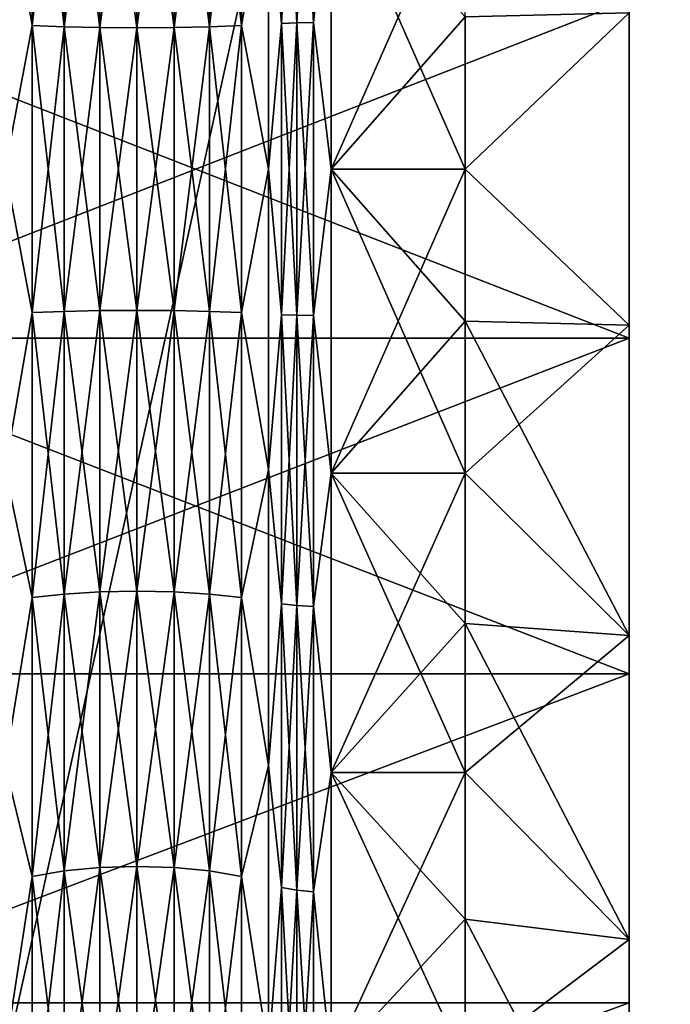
# Model space of a CAD drawing. Header units: metres. Extents: x -205 to 205, y -104 to 104.
# Tile 1001 of 1056: x -37 to -33, y -5 to 1. Entities that reach past the tile are written whole.
import ezdxf

# ---------------------------------------------------------------- set-up
doc = ezdxf.new("R2010")
doc.units = ezdxf.units.M
doc.layers.add('solid_01_2-CONSUMER_EHM_BOX_SW0001', color=7, linetype='CONTINUOUS')

msp = doc.modelspace()

# ---------------------------------------------------------------- linework, layer by layer
at = {"layer": 'solid_01_2-CONSUMER_EHM_BOX_SW0001'}
for points in [[(-200.010849, -74.958488), (-200.010773, 75.041512), (-0.010778, 75.04142)], [(-0.010849, -74.95858), (-200.010849, -74.958488), (-0.010778, 75.04142)], [(-42.500065, -37.458561, 108.5), (42.499969, 37.541401, 108.5), (-42.500031, 37.541439, 108.5)], [(-42.500065, -37.458561, 108.5), (42.499935, -37.458599, 108.5), (42.499969, 37.541401, 108.5)], [(-40.598011, 19.039743, 63.099998), (39.498245, -18.956903, 63.099998), (-39.498363, -18.956865, 63.099998)], [(-40.598011, 19.039743, 63.099998), (40.597916, -18.956903, 63.099998), (39.498245, -18.956903, 63.099998)], [(-40.598011, 19.039743, 63.099998), (-39.498344, 19.039742, 63.099998), (40.597916, -18.956903, 63.099998)], [(40.597916, -18.956903, 63.099998), (-39.498344, 19.039742, 63.099998), (39.498264, 19.039705, 63.099998)], [(-31.800039, 18.541435, 6), (-40.000042, 18.541439, 6), (-40.000057, -18.458561, 6)], [(-31.800039, 18.541435, 6), (-40.000057, -18.458561, 6), (-31.800058, -18.458565, 6)], [(-33.300045, 7.052092, 8.247596), (-33.300053, -5.035147, 7.543641), (-33.300045, 5.118023, 7.543643)], [(-33.300049, 0.992109, 8.177666), (-33.300053, -5.035147, 7.543641), (-33.300045, 7.052092, 8.247596)], [(-33.300045, 5.118023, 7.543643), (-33.300053, -5.035147, 7.543641), (-33.300049, -3.032286, 7.068934)], [(-33.300053, -5.035153, 41.456356), (-33.300045, 5.118017, 41.45636), (-33.300049, 3.115156, 41.931065)], [(-33.300053, -6.969222, 40.752403), (-33.300045, 5.118017, 41.45636), (-33.300053, -5.035153, 41.456356)], [(-33.300049, -0.909238, 40.822334), (-33.300045, 5.118017, 41.45636), (-33.300053, -6.969222, 40.752403)], [(-33.300045, 5.118023, 7.543643), (-33.300049, -3.032286, 7.068934), (-33.300049, 3.11516, 7.068935)], [(-33.300049, -0.909238, 40.822334), (-33.300049, 0.992109, 40.822334), (-33.300045, 5.118017, 41.45636)], [(-33.300053, -5.035153, 41.456356), (-33.300049, 3.115156, 41.931065), (-33.300049, -3.03229, 41.931065)], [(-33.300049, 3.11516, 7.068935), (-33.300049, -3.032286, 7.068934), (-33.300049, -0.987739, 6.829945)], [(-33.300049, 3.11516, 7.068935), (-33.300049, -0.987739, 6.829945), (-33.300049, 1.070609, 6.829945)], [(-33.300049, -3.03229, 41.931065), (-33.300049, 3.115156, 41.931065), (-33.300049, 1.070609, 42.170055)], [(-35.326481, 2.69885, 9.429058), (-35.419407, 2.689094, 9.484388), (-35.419407, 0.927985, 9.278544)], [(-35.326481, 0.931252, 9.222456), (-35.326481, 2.69885, 9.429058), (-35.419407, 0.927985, 9.278544)], [(-35.326481, 2.69885, 39.570942), (-35.326481, 0.931252, 39.777546), (-35.419407, 2.689094, 39.515614)], [(-35.223618, 2.704892, 9.394791), (-35.326481, 2.69885, 9.429058), (-35.326481, 0.931252, 9.222456)], [(-35.223618, 0.933275, 9.187718), (-35.223618, 2.704892, 9.394791), (-35.326481, 0.931252, 9.222456)], [(-35.223618, 2.704892, 39.605209), (-35.223618, 0.933275, 39.812283), (-35.326481, 2.69885, 39.570942)], [(-35.223618, 0.933275, 39.812283), (-35.326481, 0.931252, 39.777546), (-35.326481, 2.69885, 39.570942)], [(-35.223618, 2.704892, 39.605209), (-35.115776, 1.891674, 39.738083), (-35.223618, 0.933275, 39.812283)], [(-35.223618, 0.933275, 9.187718), (-35.115776, 1.891674, 9.261919), (-35.223618, 2.704892, 9.394791)], [(-37.102295, 1.870289, 39.561954), (-36.937305, 2.64885, 39.287376), (-36.937309, 0.91451, 39.490089)], [(-36.937309, 0.91451, 9.50991), (-36.937305, 2.64885, 9.712626), (-37.102295, 1.870289, 9.438045)], [(-36.742115, 0.907655, 39.372391), (-36.937309, 0.91451, 39.490089), (-36.937305, 2.64885, 39.287376)], [(-36.742111, 2.628377, 9.828734), (-36.937305, 2.64885, 9.712626), (-36.937309, 0.91451, 9.50991)], [(-36.742111, 2.628377, 39.171265), (-36.742115, 0.907655, 39.372391), (-36.937305, 2.64885, 39.287376)], [(-35.661701, 2.648994, 9.711806), (-35.856739, 2.628476, 9.828166), (-35.856743, 0.907688, 9.627034)], [(-35.661701, 0.914558, 9.50908), (-35.661701, 2.648994, 9.711806), (-35.856743, 0.907688, 9.627034)], [(-35.661701, 2.648994, 39.288193), (-35.661701, 0.914558, 39.490921), (-35.856739, 2.628476, 39.171833)], [(-35.661701, 0.914558, 9.50908), (-35.497799, 1.870289, 9.438045), (-35.661701, 2.648994, 9.711806)], [(-35.661701, 2.648994, 39.288193), (-35.497799, 1.870289, 39.561954), (-35.661701, 0.914558, 39.490921)], [(-35.419407, 0.927985, 9.278544), (-35.419407, 2.689094, 9.484388), (-35.497799, 1.870289, 9.438045)], [(-35.497799, 1.870289, 39.561954), (-35.419407, 2.689094, 39.515614), (-35.419407, 0.927985, 39.721455)], [(-35.326481, 0.931252, 39.777546), (-35.419407, 0.927985, 39.721455), (-35.419407, 2.689094, 39.515614)], [(-36.742115, 0.907655, 9.627611), (-36.742111, 2.628377, 9.828734), (-36.937309, 0.91451, 9.50991)], [(-36.52607, 0.903411, 39.299534), (-36.742115, 0.907655, 39.372391), (-36.742111, 2.628377, 39.171265)], [(-36.52607, 2.615704, 9.900604), (-36.742111, 2.628377, 9.828734), (-36.742115, 0.907655, 9.627611)], [(-36.52607, 0.903411, 9.700466), (-36.52607, 2.615704, 9.900604), (-36.742115, 0.907655, 9.627611)], [(-36.52607, 2.615704, 39.099396), (-36.52607, 0.903411, 39.299534), (-36.742111, 2.628377, 39.171265)], [(-36.299362, 0.90198, 39.27496), (-36.52607, 0.903411, 39.299534), (-36.52607, 2.615704, 39.099396)], [(-36.299362, 2.611429, 39.075153), (-36.299362, 0.90198, 39.27496), (-36.52607, 2.615704, 39.099396)], [(-36.299362, 2.611429, 9.924845), (-36.52607, 2.615704, 9.900604), (-36.52607, 0.903411, 9.700466)], [(-36.299362, 0.90198, 9.725039), (-36.299362, 2.611429, 9.924845), (-36.52607, 0.903411, 9.700466)], [(-36.072689, 2.615755, 39.099686), (-36.072689, 0.903428, 39.299828), (-36.299362, 2.611429, 39.075153)], [(-36.072689, 2.615755, 9.900313), (-36.299362, 2.611429, 9.924845), (-36.299362, 0.90198, 9.725039)], [(-36.072689, 0.903428, 9.700171), (-36.072689, 2.615755, 9.900313), (-36.299362, 0.90198, 9.725039)], [(-36.072689, 0.903428, 39.299828), (-36.299362, 0.90198, 39.27496), (-36.299362, 2.611429, 39.075153)], [(-35.856739, 2.628476, 39.171833), (-35.856743, 0.907688, 39.372967), (-36.072689, 2.615755, 39.099686)], [(-35.856739, 2.628476, 9.828166), (-36.072689, 2.615755, 9.900313), (-36.072689, 0.903428, 9.700171)], [(-35.856743, 0.907688, 9.627034), (-35.856739, 2.628476, 9.828166), (-36.072689, 0.903428, 9.700171)], [(-35.856743, 0.907688, 39.372967), (-36.072689, 0.903428, 39.299828), (-36.072689, 2.615755, 39.099686)], [(-35.661701, 0.914558, 39.490921), (-35.856743, 0.907688, 39.372967), (-35.856739, 2.628476, 39.171833)], [(-37.102299, 0.041437, 39.672581), (-37.102295, 1.870289, 39.561954), (-36.937309, 0.91451, 39.490089)], [(-36.937309, 0.91451, 9.50991), (-37.102295, 1.870289, 9.438045), (-37.102299, 0.041437, 9.327419)], [(-35.661701, 0.914558, 9.50908), (-35.497799, 0.041436, 9.327419), (-35.497799, 1.870289, 9.438045)], [(-35.661701, 0.914558, 39.490921), (-35.497799, 1.870289, 39.561954), (-35.497799, 0.041436, 39.672581)], [(-35.419407, 0.927985, 9.278544), (-35.497799, 1.870289, 9.438045), (-35.497799, 0.041436, 9.327419)], [(-35.497799, 0.041436, 39.672581), (-35.497799, 1.870289, 39.561954), (-35.419407, 0.927985, 39.721455)], [(-35.223618, 0.933275, 39.812283), (-35.115776, 1.891674, 39.738083), (-35.115776, 0.041436, 39.849998)], [(-35.223618, 0.933275, 9.187718), (-35.115776, 0.041436, 9.15), (-35.115776, 1.891674, 9.261919)], [(-34.300049, 1.891676, 9.261919), (-35.115776, 1.891674, 9.261919), (-35.115776, 0.041436, 9.15)], [(-34.300049, 0.968247, 9.178005), (-34.300049, 1.891676, 9.261919), (-35.115776, 0.041436, 9.15)], [(-35.115776, 1.891674, 39.738083), (-34.300049, 0.968247, 39.821995), (-34.300049, 0.041436, 39.849998)], [(-35.115776, 0.041436, 39.849998), (-35.115776, 1.891674, 39.738083), (-34.300049, 0.041436, 39.849998)], [(-33.300049, 1.070609, 42.170055), (-38.5849, 1.070601, 42.170055), (-38.5849, -0.987726, 42.170055)], [(-33.300049, -0.987739, 42.170055), (-33.300049, 1.070609, 42.170055), (-38.5849, -0.987726, 42.170055)], [(-33.300049, 1.070609, 6.829945), (-33.300049, -0.987739, 6.829945), (-38.5849, 1.070601, 6.829946)], [(-33.300049, -0.987739, 6.829945), (-38.5849, -0.987726, 6.829946), (-38.5849, 1.070601, 6.829946)], [(-33.300049, -3.03229, 41.931065), (-33.300049, 1.070609, 42.170055), (-33.300049, -0.987739, 42.170055)], [(-34.300049, 0.041436, 9.15), (-34.300049, 0.968247, 9.178005), (-35.115776, 0.041436, 9.15)], [(-34.300049, 0.041436, 9.15), (-33.300049, -0.909238, 8.177666), (-33.300049, 0.992109, 8.177666)], [(-34.300049, 0.041436, 9.15), (-33.300049, 0.992109, 8.177666), (-34.300049, 0.968247, 9.178005)], [(-34.300049, 0.041436, 39.849998), (-33.300049, 0.992109, 40.822334), (-33.300049, -0.909238, 40.822334)], [(-34.300049, 0.041436, 39.849998), (-34.300049, 0.968247, 39.821995), (-33.300049, 0.992109, 40.822334)], [(-33.300049, 0.992109, 8.177666), (-33.300049, -0.909238, 8.177666), (-33.300053, -5.035147, 7.543641)], [(-37.102299, 0.041437, 39.672581), (-36.937309, 0.91451, 39.490089), (-36.937309, -0.831637, 39.490089)], [(-36.937309, -0.831637, 9.50991), (-36.937309, 0.91451, 9.50991), (-37.102299, 0.041437, 9.327419)], [(-36.742115, -0.824781, 39.372391), (-36.937309, -0.831637, 39.490089), (-36.937309, 0.91451, 39.490089)], [(-36.742115, 0.907655, 39.372391), (-36.742115, -0.824781, 39.372391), (-36.937309, 0.91451, 39.490089)], [(-36.742115, 0.907655, 9.627611), (-36.937309, 0.91451, 9.50991), (-36.937309, -0.831637, 9.50991)], [(-36.742115, -0.824781, 9.627611), (-36.742115, 0.907655, 9.627611), (-36.937309, -0.831637, 9.50991)], [(-36.52607, -0.820538, 39.299534), (-36.742115, -0.824781, 39.372391), (-36.742115, 0.907655, 39.372391)], [(-36.52607, 0.903411, 39.299534), (-36.52607, -0.820538, 39.299534), (-36.742115, 0.907655, 39.372391)], [(-36.52607, 0.903411, 9.700466), (-36.742115, 0.907655, 9.627611), (-36.742115, -0.824781, 9.627611)], [(-36.52607, -0.820538, 9.700466), (-36.52607, 0.903411, 9.700466), (-36.742115, -0.824781, 9.627611)], [(-36.299366, -0.819107, 39.27496), (-36.52607, -0.820538, 39.299534), (-36.52607, 0.903411, 39.299534)], [(-36.299362, 0.90198, 39.27496), (-36.299366, -0.819107, 39.27496), (-36.52607, 0.903411, 39.299534)], [(-36.299362, 0.90198, 9.725039), (-36.52607, 0.903411, 9.700466), (-36.52607, -0.820538, 9.700466)], [(-36.299366, -0.819107, 9.725039), (-36.299362, 0.90198, 9.725039), (-36.52607, -0.820538, 9.700466)], [(-36.072689, 0.903428, 9.700171), (-36.299362, 0.90198, 9.725039), (-36.299366, -0.819107, 9.725039)], [(-36.072693, -0.820556, 9.700171), (-36.072689, 0.903428, 9.700171), (-36.299366, -0.819107, 9.725039)], [(-36.072693, -0.820556, 39.299828), (-36.299366, -0.819107, 39.27496), (-36.299362, 0.90198, 39.27496)], [(-36.072689, 0.903428, 39.299828), (-36.072693, -0.820556, 39.299828), (-36.299362, 0.90198, 39.27496)], [(-35.856743, 0.907688, 9.627034), (-36.072689, 0.903428, 9.700171), (-36.072693, -0.820556, 9.700171)], [(-35.856743, -0.824815, 9.627034), (-35.856743, 0.907688, 9.627034), (-36.072693, -0.820556, 9.700171)], [(-35.856743, -0.824815, 39.372967), (-36.072693, -0.820556, 39.299828), (-36.072689, 0.903428, 39.299828)], [(-35.856743, 0.907688, 39.372967), (-35.856743, -0.824815, 39.372967), (-36.072689, 0.903428, 39.299828)], [(-35.661701, 0.914558, 39.490921), (-35.661701, -0.831686, 39.490921), (-35.856743, 0.907688, 39.372967)], [(-35.661701, 0.914558, 9.50908), (-35.856743, 0.907688, 9.627034), (-35.856743, -0.824815, 9.627034)], [(-35.661701, -0.831686, 9.50908), (-35.661701, 0.914558, 9.50908), (-35.856743, -0.824815, 9.627034)], [(-35.661701, -0.831686, 39.490921), (-35.856743, -0.824815, 39.372967), (-35.856743, 0.907688, 39.372967)], [(-35.661701, -0.831686, 9.50908), (-35.497799, 0.041436, 9.327419), (-35.661701, 0.914558, 9.50908)], [(-35.661701, 0.914558, 39.490921), (-35.497799, 0.041436, 39.672581), (-35.661701, -0.831686, 39.490921)], [(-35.419407, -0.845113, 9.278544), (-35.419407, 0.927985, 9.278544), (-35.497799, 0.041436, 9.327419)], [(-35.497799, 0.041436, 39.672581), (-35.419407, 0.927985, 39.721455), (-35.419407, -0.845113, 39.721455)], [(-35.326481, 0.931252, 9.222456), (-35.419407, 0.927985, 9.278544), (-35.419407, -0.845113, 9.278544)], [(-35.326481, -0.84838, 9.222456), (-35.326481, 0.931252, 9.222456), (-35.419407, -0.845113, 9.278544)], [(-35.326481, 0.931252, 39.777546), (-35.326481, -0.84838, 39.777546), (-35.419407, 0.927985, 39.721455)], [(-35.326481, -0.84838, 39.777546), (-35.419407, -0.845113, 39.721455), (-35.419407, 0.927985, 39.721455)], [(-35.223618, 0.933275, 9.187718), (-35.326481, 0.931252, 9.222456), (-35.326481, -0.84838, 9.222456)], [(-35.223618, -0.850403, 9.187718), (-35.223618, 0.933275, 9.187718), (-35.326481, -0.84838, 9.222456)], [(-35.223618, 0.933275, 39.812283), (-35.223618, -0.850403, 39.812283), (-35.326481, 0.931252, 39.777546)], [(-35.223618, -0.850403, 39.812283), (-35.326481, -0.84838, 39.777546), (-35.326481, 0.931252, 39.777546)], [(-35.223618, 0.933275, 39.812283), (-35.115776, 0.041436, 39.849998), (-35.223618, -0.850403, 39.812283)], [(-35.223618, -0.850403, 9.187718), (-35.115776, 0.041436, 9.15), (-35.223618, 0.933275, 9.187718)], [(-37.102299, -1.787416, 39.561954), (-37.102299, 0.041437, 39.672581), (-36.937309, -0.831637, 39.490089)], [(-36.937309, -0.831637, 9.50991), (-37.102299, 0.041437, 9.327419), (-37.102299, -1.787416, 9.438045)], [(-35.661701, -0.831686, 9.50908), (-35.497803, -1.787416, 9.438045), (-35.497799, 0.041436, 9.327419)], [(-35.661701, -0.831686, 39.490921), (-35.497799, 0.041436, 39.672581), (-35.497803, -1.787416, 39.561954)], [(-35.419407, -0.845113, 9.278544), (-35.497799, 0.041436, 9.327419), (-35.497803, -1.787416, 9.438045)], [(-35.497803, -1.787416, 39.561954), (-35.497799, 0.041436, 39.672581), (-35.419407, -0.845113, 39.721455)], [(-35.223618, -0.850403, 39.812283), (-35.115776, 0.041436, 39.849998), (-35.115776, -1.808802, 39.738083)], [(-35.223618, -0.850403, 9.187718), (-35.115776, -1.808802, 9.261919), (-35.115776, 0.041436, 9.15)], [(-35.115776, 0.041436, 39.849998), (-34.300049, 0.041436, 39.849998), (-34.300049, -0.885375, 39.821995)], [(-35.115776, 0.041436, 39.849998), (-34.300049, -0.885375, 39.821995), (-34.300049, -1.808805, 39.738079)], [(-35.115776, -1.808802, 39.738083), (-35.115776, 0.041436, 39.849998), (-34.300049, -1.808805, 39.738079)], [(-34.300049, 0.041436, 9.15), (-35.115776, 0.041436, 9.15), (-35.115776, -1.808802, 9.261919)], [(-34.300049, -0.885375, 9.178005), (-34.300049, 0.041436, 9.15), (-35.115776, -1.808802, 9.261919)], [(-34.300049, -0.885375, 9.178005), (-33.300049, -0.909238, 8.177666), (-34.300049, 0.041436, 9.15)], [(-34.300049, -0.885375, 39.821995), (-34.300049, 0.041436, 39.849998), (-33.300049, -0.909238, 40.822334)], [(-37.102299, -1.787416, 39.561954), (-36.937309, -0.831637, 39.490089), (-36.937309, -2.565976, 39.287376)], [(-36.937309, -2.565976, 9.712626), (-36.937309, -0.831637, 9.50991), (-37.102299, -1.787416, 9.438045)], [(-36.742115, -0.824781, 39.372391), (-36.742115, -2.545503, 39.171265), (-36.937309, -0.831637, 39.490089)], [(-36.742115, -0.824781, 9.627611), (-36.937309, -0.831637, 9.50991), (-36.937309, -2.565976, 9.712626)], [(-36.742115, -2.545503, 9.828734), (-36.742115, -0.824781, 9.627611), (-36.937309, -2.565976, 9.712626)], [(-36.742115, -2.545503, 39.171265), (-36.937309, -2.565976, 39.287376), (-36.937309, -0.831637, 39.490089)], [(-36.52607, -0.820538, 39.299534), (-36.52607, -2.532831, 39.099396), (-36.742115, -0.824781, 39.372391)], [(-36.52607, -0.820538, 9.700466), (-36.742115, -0.824781, 9.627611), (-36.742115, -2.545503, 9.828734)], [(-36.52607, -2.532831, 9.900604), (-36.52607, -0.820538, 9.700466), (-36.742115, -2.545503, 9.828734)], [(-36.52607, -2.532831, 39.099396), (-36.742115, -2.545503, 39.171265), (-36.742115, -0.824781, 39.372391)], [(-36.299366, -0.819107, 39.27496), (-36.299366, -2.528557, 39.075153), (-36.52607, -0.820538, 39.299534)], [(-36.299366, -0.819107, 9.725039), (-36.52607, -0.820538, 9.700466), (-36.52607, -2.532831, 9.900604)], [(-36.299366, -2.528557, 9.924845), (-36.299366, -0.819107, 9.725039), (-36.52607, -2.532831, 9.900604)], [(-36.299366, -2.528557, 39.075153), (-36.52607, -2.532831, 39.099396), (-36.52607, -0.820538, 39.299534)], [(-36.072693, -2.532882, 39.099686), (-36.299366, -2.528557, 39.075153), (-36.299366, -0.819107, 39.27496)], [(-36.072693, -0.820556, 39.299828), (-36.072693, -2.532882, 39.099686), (-36.299366, -0.819107, 39.27496)], [(-36.072693, -0.820556, 9.700171), (-36.299366, -0.819107, 9.725039), (-36.299366, -2.528557, 9.924845)], [(-36.072693, -2.532882, 9.900313), (-36.072693, -0.820556, 9.700171), (-36.299366, -2.528557, 9.924845)], [(-35.856743, -2.545604, 39.171833), (-36.072693, -2.532882, 39.099686), (-36.072693, -0.820556, 39.299828)], [(-35.856743, -0.824815, 39.372967), (-35.856743, -2.545604, 39.171833), (-36.072693, -0.820556, 39.299828)], [(-35.856743, -0.824815, 9.627034), (-36.072693, -0.820556, 9.700171), (-36.072693, -2.532882, 9.900313)], [(-35.856743, -2.545604, 9.828166), (-35.856743, -0.824815, 9.627034), (-36.072693, -2.532882, 9.900313)], [(-35.661701, -2.566121, 39.288193), (-35.856743, -2.545604, 39.171833), (-35.856743, -0.824815, 39.372967)], [(-35.661701, -0.831686, 39.490921), (-35.661701, -2.566121, 39.288193), (-35.856743, -0.824815, 39.372967)], [(-35.661701, -0.831686, 9.50908), (-35.856743, -0.824815, 9.627034), (-35.856743, -2.545604, 9.828166)], [(-35.661701, -2.566121, 9.711806), (-35.661701, -0.831686, 9.50908), (-35.856743, -2.545604, 9.828166)], [(-35.661701, -2.566121, 9.711806), (-35.497803, -1.787416, 9.438045), (-35.661701, -0.831686, 9.50908)], [(-35.661701, -0.831686, 39.490921), (-35.497803, -1.787416, 39.561954), (-35.661701, -2.566121, 39.288193)], [(-35.419407, -2.606221, 9.484388), (-35.419407, -0.845113, 9.278544), (-35.497803, -1.787416, 9.438045)], [(-35.497803, -1.787416, 39.561954), (-35.419407, -0.845113, 39.721455), (-35.419407, -2.606221, 39.515614)], [(-35.326481, -0.84838, 9.222456), (-35.419407, -0.845113, 9.278544), (-35.419407, -2.606221, 9.484388)], [(-35.326481, -2.615978, 39.570942), (-35.419407, -2.606221, 39.515614), (-35.419407, -0.845113, 39.721455)], [(-35.326481, -0.84838, 39.777546), (-35.326481, -2.615978, 39.570942), (-35.419407, -0.845113, 39.721455)], [(-35.326481, -2.615978, 9.429058), (-35.326481, -0.84838, 9.222456), (-35.419407, -2.606221, 9.484388)], [(-35.223618, -0.850403, 9.187718), (-35.326481, -0.84838, 9.222456), (-35.326481, -2.615978, 9.429058)], [(-35.223618, -2.62202, 39.605209), (-35.326481, -2.615978, 39.570942), (-35.326481, -0.84838, 39.777546)], [(-35.223618, -0.850403, 39.812283), (-35.223618, -2.62202, 39.605209), (-35.326481, -0.84838, 39.777546)], [(-35.223618, -2.62202, 9.394791), (-35.223618, -0.850403, 9.187718), (-35.326481, -2.615978, 9.429058)], [(-35.223618, -0.850403, 39.812283), (-35.115776, -1.808802, 39.738083), (-35.223618, -2.62202, 39.605209)], [(-35.223618, -2.62202, 9.394791), (-35.115776, -1.808802, 9.261919), (-35.223618, -0.850403, 9.187718)], [(-34.300049, -1.808805, 9.261919), (-34.300049, -0.885375, 9.178005), (-35.115776, -1.808802, 9.261919)], [(-34.300049, -1.808805, 9.261919), (-33.300049, -0.909238, 8.177666), (-34.300049, -0.885375, 9.178005)], [(-34.300049, -0.885375, 39.821995), (-33.300049, -0.909238, 40.822334), (-33.300049, -2.797729, 40.601601)], [(-34.300049, -1.808805, 39.738079), (-34.300049, -0.885375, 39.821995), (-33.300049, -2.797729, 40.601601)], [(-34.300049, -1.808805, 9.261919), (-33.300049, -2.797729, 8.3984), (-33.300049, -0.909238, 8.177666)], [(-33.300049, -0.909238, 8.177666), (-33.300053, -6.969214, 8.247592), (-33.300053, -5.035147, 7.543641)], [(-33.300049, -0.909238, 8.177666), (-33.300049, -2.797729, 8.3984), (-33.300053, -6.969214, 8.247592)], [(-33.300049, -2.797729, 40.601601), (-33.300049, -0.909238, 40.822334), (-33.300053, -6.969222, 40.752403)], [(-33.300049, -0.987739, 42.170055), (-38.5849, -0.987726, 42.170055), (-38.5849, -3.032135, 41.931099)], [(-33.300049, -3.032286, 7.068934), (-38.5849, -3.032135, 7.068903), (-38.5849, -0.987726, 6.829946)], [(-33.300049, -0.987739, 6.829945), (-33.300049, -3.032286, 7.068934), (-38.5849, -0.987726, 6.829946)], [(-33.300049, -3.03229, 41.931065), (-33.300049, -0.987739, 42.170055), (-38.5849, -3.032135, 41.931099)], [(-37.102299, -3.589599, 39.231693), (-37.102299, -1.787416, 39.561954), (-36.937309, -2.565976, 39.287376)], [(-36.937309, -2.565976, 9.712626), (-37.102299, -1.787416, 9.438045), (-37.102299, -3.589599, 9.768307)], [(-35.661701, -2.566121, 9.711806), (-35.497803, -3.5896, 9.768307), (-35.497803, -1.787416, 9.438045)], [(-35.661701, -2.566121, 39.288193), (-35.497803, -1.787416, 39.561954), (-35.497803, -3.5896, 39.231693)], [(-35.419407, -2.606221, 9.484388), (-35.497803, -1.787416, 9.438045), (-35.497803, -3.5896, 9.768307)], [(-35.497803, -3.5896, 39.231693), (-35.497803, -1.787416, 39.561954), (-35.419407, -2.606221, 39.515614)], [(-35.223618, -2.62202, 39.605209), (-35.115776, -1.808802, 39.738083), (-35.11578, -3.63206, 39.403957)], [(-35.223618, -2.62202, 9.394791), (-35.11578, -3.63206, 9.596043), (-35.115776, -1.808802, 9.261919)], [(-35.11578, -3.63206, 39.403957), (-35.115776, -1.808802, 39.738083), (-34.300049, -3.632064, 39.403957)], [(-34.300049, -1.808805, 9.261919), (-35.115776, -1.808802, 9.261919), (-35.11578, -3.63206, 9.596043)], [(-34.300049, -2.725482, 9.401435), (-34.300049, -1.808805, 9.261919), (-35.11578, -3.63206, 9.596043)], [(-35.115776, -1.808802, 39.738083), (-34.300049, -1.808805, 39.738079), (-34.300049, -2.725482, 39.598564)], [(-35.115776, -1.808802, 39.738083), (-34.300049, -2.725482, 39.598564), (-34.300049, -3.632064, 39.403957)], [(-34.300049, -2.725482, 9.401435), (-33.300049, -2.797729, 8.3984), (-34.300049, -1.808805, 9.261919)], [(-34.300049, -2.725482, 39.598564), (-34.300049, -1.808805, 39.738079), (-33.300049, -2.797729, 40.601601)], [(-37.102299, -3.589599, 39.231693), (-36.937309, -2.565976, 39.287376), (-36.937309, -4.265056, 38.884686)], [(-36.937309, -4.265056, 10.115314), (-36.937309, -2.565976, 9.712626), (-37.102299, -3.589599, 9.768307)], [(-36.742115, -2.545503, 39.171265), (-36.742115, -4.231241, 38.77174), (-36.937309, -2.565976, 39.287376)], [(-36.742115, -2.545503, 9.828734), (-36.937309, -2.565976, 9.712626), (-36.937309, -4.265056, 10.115314)], [(-36.742115, -4.231241, 10.228262), (-36.742115, -2.545503, 9.828734), (-36.937309, -4.265056, 10.115314)], [(-36.742115, -4.231241, 38.77174), (-36.937309, -4.265056, 38.884686), (-36.937309, -2.565976, 39.287376)], [(-36.52607, -2.532831, 39.099396), (-36.52607, -4.210311, 38.701824), (-36.742115, -2.545503, 39.171265)], [(-36.52607, -2.532831, 9.900604), (-36.742115, -2.545503, 9.828734), (-36.742115, -4.231241, 10.228262)], [(-36.52607, -4.210311, 10.298175), (-36.52607, -2.532831, 9.900604), (-36.742115, -4.231241, 10.228262)], [(-36.52607, -4.210311, 38.701824), (-36.742115, -4.231241, 38.77174), (-36.742115, -2.545503, 39.171265)], [(-36.299366, -2.528557, 39.075153), (-36.299366, -4.203251, 38.678246), (-36.52607, -2.532831, 39.099396)], [(-36.299366, -2.528557, 9.924845), (-36.52607, -2.532831, 9.900604), (-36.52607, -4.210311, 10.298175)], [(-36.299366, -4.203251, 10.321755), (-36.299366, -2.528557, 9.924845), (-36.52607, -4.210311, 10.298175)], [(-36.299366, -4.203251, 38.678246), (-36.52607, -4.210311, 38.701824), (-36.52607, -2.532831, 39.099396)], [(-36.072693, -4.210396, 38.70211), (-36.299366, -4.203251, 38.678246), (-36.299366, -2.528557, 39.075153)], [(-36.072693, -2.532882, 39.099686), (-36.072693, -4.210396, 38.70211), (-36.299366, -2.528557, 39.075153)], [(-36.072693, -2.532882, 9.900313), (-36.299366, -2.528557, 9.924845), (-36.299366, -4.203251, 10.321755)], [(-36.072693, -4.210396, 10.297892), (-36.072693, -2.532882, 9.900313), (-36.299366, -4.203251, 10.321755)], [(-35.856743, -4.231407, 38.772293), (-36.072693, -4.210396, 38.70211), (-36.072693, -2.532882, 39.099686)], [(-35.856743, -2.545604, 39.171833), (-35.856743, -4.231407, 38.772293), (-36.072693, -2.532882, 39.099686)], [(-35.856743, -2.545604, 9.828166), (-36.072693, -2.532882, 9.900313), (-36.072693, -4.210396, 10.297892)], [(-35.856743, -4.231407, 10.227709), (-35.856743, -2.545604, 9.828166), (-36.072693, -4.210396, 10.297892)], [(-35.661705, -4.265295, 38.885483), (-35.856743, -4.231407, 38.772293), (-35.856743, -2.545604, 39.171833)], [(-35.661701, -2.566121, 39.288193), (-35.661705, -4.265295, 38.885483), (-35.856743, -2.545604, 39.171833)], [(-35.661701, -2.566121, 9.711806), (-35.856743, -2.545604, 9.828166), (-35.856743, -4.231407, 10.227709)], [(-35.661705, -4.265295, 10.114517), (-35.661701, -2.566121, 9.711806), (-35.856743, -4.231407, 10.227709)], [(-35.661705, -4.265295, 10.114517), (-35.497803, -3.5896, 9.768307), (-35.661701, -2.566121, 9.711806)], [(-35.661701, -2.566121, 39.288193), (-35.497803, -3.5896, 39.231693), (-35.661705, -4.265295, 38.885483)], [(-35.419407, -4.331525, 9.893292), (-35.419407, -2.606221, 9.484388), (-35.497803, -3.5896, 9.768307)], [(-35.497803, -3.5896, 39.231693), (-35.419407, -2.606221, 39.515614), (-35.419407, -4.331525, 39.106709)], [(-35.326481, -2.615978, 9.429058), (-35.419407, -2.606221, 9.484388), (-35.419407, -4.331525, 9.893292)], [(-35.326485, -4.347639, 39.16053), (-35.419407, -4.331525, 39.106709), (-35.419407, -2.606221, 39.515614)], [(-35.326481, -2.615978, 39.570942), (-35.326485, -4.347639, 39.16053), (-35.419407, -2.606221, 39.515614)], [(-35.326485, -4.347639, 9.839469), (-35.326481, -2.615978, 9.429058), (-35.419407, -4.331525, 9.893292)], [(-35.223618, -2.62202, 9.394791), (-35.326481, -2.615978, 9.429058), (-35.326485, -4.347639, 9.839469)], [(-35.223621, -4.357618, 39.193867), (-35.326485, -4.347639, 39.16053), (-35.326481, -2.615978, 39.570942)], [(-35.223621, -4.357618, 9.806135), (-35.223618, -2.62202, 9.394791), (-35.326485, -4.347639, 9.839469)], [(-35.223618, -2.62202, 39.605209), (-35.223621, -4.357618, 39.193867), (-35.326481, -2.615978, 39.570942)], [(-35.223618, -2.62202, 39.605209), (-35.11578, -3.63206, 39.403957), (-35.223621, -4.357618, 39.193867)], [(-35.223621, -4.357618, 9.806135), (-35.11578, -3.63206, 9.596043), (-35.223618, -2.62202, 9.394791)], [(-34.300049, -3.632064, 9.596045), (-34.300049, -2.725482, 9.401435), (-35.11578, -3.63206, 9.596043)], [(-34.300049, -3.632064, 9.596045), (-33.300049, -2.797729, 8.3984), (-34.300049, -2.725482, 9.401435)], [(-34.300049, -2.725482, 39.598564), (-33.300049, -2.797729, 40.601601), (-33.300053, -4.647824, 40.163116)], [(-34.300049, -3.632064, 39.403957), (-34.300049, -2.725482, 39.598564), (-33.300053, -4.647824, 40.163116)], [(-34.300049, -3.632064, 9.596045), (-33.300053, -4.647824, 8.836884), (-33.300049, -2.797729, 8.3984)], [(-33.300049, -2.797729, 8.3984), (-33.300053, -4.647824, 8.836884), (-33.300053, -6.969214, 8.247592)], [(-33.300049, -2.797729, 40.601601), (-33.300053, -6.969222, 40.752403), (-33.300053, -8.808447, 39.828716)], [(-33.300053, -4.647824, 40.163116), (-33.300049, -2.797729, 40.601601), (-33.300053, -8.808447, 39.828716)], [(-33.300049, -3.03229, 41.931065), (-38.5849, -3.032135, 41.931099), (-38.5849, -5.03498, 41.456413)], [(-33.300049, -3.032286, 7.068934), (-38.5849, -5.03498, 7.543586), (-38.5849, -3.032135, 7.068903)], [(-33.300049, -3.032286, 7.068934), (-33.300053, -5.035147, 7.543641), (-38.5849, -5.03498, 7.543586)], [(-33.300053, -5.035153, 41.456356), (-33.300049, -3.03229, 41.931065), (-38.5849, -5.03498, 41.456413)], [(-37.102299, -5.338834, 38.686611), (-37.102299, -3.589599, 39.231693), (-36.937309, -4.265056, 38.884686)], [(-36.937309, -4.265056, 10.115314), (-37.102299, -3.589599, 9.768307), (-37.102299, -5.338834, 10.313391)], [(-35.661705, -4.265295, 10.114517), (-35.497803, -5.338835, 10.313391), (-35.497803, -3.5896, 9.768307)], [(-35.661705, -4.265295, 38.885483), (-35.497803, -3.5896, 39.231693), (-35.497803, -5.338835, 38.686611)], [(-35.419407, -4.331525, 9.893292), (-35.497803, -3.5896, 9.768307), (-35.497803, -5.338835, 10.313391)], [(-35.497803, -5.338835, 38.686611), (-35.497803, -3.5896, 39.231693), (-35.419407, -4.331525, 39.106709)], [(-35.223621, -4.357618, 39.193867), (-35.11578, -3.63206, 39.403957), (-35.11578, -5.401749, 38.852501)], [(-35.223621, -4.357618, 9.806135), (-35.11578, -5.401749, 10.147501), (-35.11578, -3.63206, 9.596043)], [(-35.11578, -3.63206, 39.403957), (-34.300049, -3.632064, 39.403957), (-34.300053, -4.525241, 39.154964)], [(-35.11578, -3.63206, 39.403957), (-34.300053, -4.525241, 39.154964), (-34.300053, -5.401755, 38.852497)], [(-35.11578, -5.401749, 38.852501), (-35.11578, -3.63206, 39.403957), (-34.300053, -5.401755, 38.852497)], [(-34.300049, -3.632064, 9.596045), (-35.11578, -3.63206, 9.596043), (-35.11578, -5.401749, 10.147501)], [(-34.300053, -4.525241, 9.845037), (-34.300049, -3.632064, 9.596045), (-35.11578, -5.401749, 10.147501)], [(-34.300053, -4.525241, 9.845037), (-33.300053, -4.647824, 8.836884), (-34.300049, -3.632064, 9.596045)], [(-34.300053, -4.525241, 39.154964), (-34.300049, -3.632064, 39.403957), (-33.300053, -4.647824, 40.163116)], [(-36.742115, -4.231241, 38.77174), (-36.742119, -5.859199, 38.179211), (-36.937309, -4.265056, 38.884686)], [(-36.742115, -4.231241, 10.228262), (-36.937309, -4.265056, 10.115314), (-36.937309, -5.905897, 10.712532)], [(-36.742119, -5.859199, 10.820789), (-36.742115, -4.231241, 10.228262), (-36.937309, -5.905897, 10.712532)], [(-36.52607, -4.210311, 10.298175), (-36.742115, -4.231241, 10.228262), (-36.742119, -5.859199, 10.820789)], [(-36.526073, -5.830294, 10.8878), (-36.52607, -4.210311, 10.298175), (-36.742119, -5.859199, 10.820789)], [(-36.526073, -5.830294, 38.112202), (-36.742119, -5.859199, 38.179211), (-36.742115, -4.231241, 38.77174)], [(-36.52607, -4.210311, 38.701824), (-36.526073, -5.830294, 38.112202), (-36.742115, -4.231241, 38.77174)], [(-36.299366, -4.203251, 10.321755), (-36.52607, -4.210311, 10.298175), (-36.526073, -5.830294, 10.8878)], [(-36.299366, -5.820544, 10.910401), (-36.299366, -4.203251, 10.321755), (-36.526073, -5.830294, 10.8878)], [(-36.299366, -5.820544, 38.0896), (-36.526073, -5.830294, 38.112202), (-36.52607, -4.210311, 38.701824)], [(-36.299366, -4.203251, 38.678246), (-36.299366, -5.820544, 38.0896), (-36.52607, -4.210311, 38.701824)], [(-36.072693, -5.830411, 38.112473), (-36.299366, -5.820544, 38.0896), (-36.299366, -4.203251, 38.678246)], [(-36.072693, -4.210396, 38.70211), (-36.072693, -5.830411, 38.112473), (-36.299366, -4.203251, 38.678246)], [(-36.072693, -4.210396, 10.297892), (-36.299366, -4.203251, 10.321755), (-36.299366, -5.820544, 10.910401)], [(-36.072693, -5.830411, 10.887528), (-36.072693, -4.210396, 10.297892), (-36.299366, -5.820544, 10.910401)], [(-35.856743, -5.859428, 38.179741), (-36.072693, -5.830411, 38.112473), (-36.072693, -4.210396, 38.70211)], [(-35.856743, -4.231407, 38.772293), (-35.856743, -5.859428, 38.179741), (-36.072693, -4.210396, 38.70211)], [(-35.856743, -4.231407, 10.227709), (-36.072693, -4.210396, 10.297892), (-36.072693, -5.830411, 10.887528)], [(-35.856743, -5.859428, 10.820259), (-35.856743, -4.231407, 10.227709), (-36.072693, -5.830411, 10.887528)], [(-35.661705, -5.906227, 38.288231), (-35.856743, -5.859428, 38.179741), (-35.856743, -4.231407, 38.772293)], [(-35.661705, -4.265295, 38.885483), (-35.661705, -5.906227, 38.288231), (-35.856743, -4.231407, 38.772293)], [(-35.661705, -4.265295, 10.114517), (-35.856743, -4.231407, 10.227709), (-35.856743, -5.859428, 10.820259)], [(-37.102299, -5.338834, 38.686611), (-36.937309, -4.265056, 38.884686), (-36.937309, -5.905897, 38.287468)], [(-36.937309, -5.905897, 10.712532), (-36.937309, -4.265056, 10.115314), (-37.102299, -5.338834, 10.313391)], [(-36.742119, -5.859199, 38.179211), (-36.937309, -5.905897, 38.287468), (-36.937309, -4.265056, 38.884686)], [(-35.661705, -5.906227, 10.711768), (-35.661705, -4.265295, 10.114517), (-35.856743, -5.859428, 10.820259)], [(-35.661705, -5.906227, 10.711768), (-35.497803, -5.338835, 10.313391), (-35.661705, -4.265295, 10.114517)], [(-35.661705, -4.265295, 38.885483), (-35.497803, -5.338835, 38.686611), (-35.661705, -5.906227, 38.288231)], [(-35.419411, -5.997692, 10.499727), (-35.419407, -4.331525, 9.893292), (-35.497803, -5.338835, 10.313391)], [(-35.497803, -5.338835, 38.686611), (-35.419407, -4.331525, 39.106709), (-35.419411, -5.997692, 38.500271)], [(-35.326485, -4.347639, 9.839469), (-35.419407, -4.331525, 9.893292), (-35.419411, -5.997692, 10.499727)], [(-35.326485, -6.019945, 38.551861), (-35.419411, -5.997692, 38.500271), (-35.419407, -4.331525, 39.106709)], [(-35.326485, -6.019945, 10.448139), (-35.326485, -4.347639, 9.839469), (-35.419411, -5.997692, 10.499727)], [(-35.326485, -4.347639, 39.16053), (-35.326485, -6.019945, 38.551861), (-35.419407, -4.331525, 39.106709)], [(-35.223621, -4.357618, 9.806135), (-35.326485, -4.347639, 9.839469), (-35.326485, -6.019945, 10.448139)], [(-35.223621, -6.033727, 38.583813), (-35.326485, -6.019945, 38.551861), (-35.326485, -4.347639, 39.16053)], [(-35.223621, -4.357618, 39.193867), (-35.223621, -6.033727, 38.583813), (-35.326485, -4.347639, 39.16053)], [(-35.223621, -6.033727, 10.416188), (-35.223621, -4.357618, 9.806135), (-35.326485, -6.019945, 10.448139)], [(-35.223621, -4.357618, 39.193867), (-35.11578, -5.401749, 38.852501), (-35.223621, -6.033727, 38.583813)], [(-35.223621, -6.033727, 10.416188), (-35.11578, -5.401749, 10.147501), (-35.223621, -4.357618, 9.806135)], [(-34.300053, -5.401755, 10.147503), (-34.300053, -4.525241, 9.845037), (-35.11578, -5.401749, 10.147501)], [(-34.300053, -5.401755, 10.147503), (-33.300053, -4.647824, 8.836884), (-34.300053, -4.525241, 9.845037)], [(-34.300053, -4.525241, 39.154964), (-33.300053, -4.647824, 40.163116), (-33.300053, -6.434503, 39.512814)], [(-34.300053, -5.401755, 38.852497), (-34.300053, -4.525241, 39.154964), (-33.300053, -6.434503, 39.512814)], [(-34.300053, -5.401755, 10.147503), (-33.300053, -6.434503, 9.487185), (-33.300053, -4.647824, 8.836884)], [(-33.300053, -4.647824, 8.836884), (-33.300053, -8.808437, 9.171276), (-33.300053, -6.969214, 8.247592)], [(-33.300053, -4.647824, 8.836884), (-33.300053, -6.434503, 9.487185), (-33.300053, -8.808437, 9.171276)], [(-33.300053, -6.434503, 39.512814), (-33.300053, -4.647824, 40.163116), (-33.300053, -8.808447, 39.828716)], [(-33.300053, -5.035153, 41.456356), (-38.5849, -5.03498, 41.456413), (-38.584904, -6.969174, 40.752426)], [(-33.300053, -6.969214, 8.247592), (-38.584904, -6.969174, 8.247575), (-38.5849, -5.03498, 7.543586)], [(-33.300053, -6.969222, 40.752403), (-33.300053, -5.035153, 41.456356), (-38.584904, -6.969174, 40.752426)], [(-33.300053, -5.035147, 7.543641), (-33.300053, -6.969214, 8.247592), (-38.5849, -5.03498, 7.543586)]]:
    msp.add_3dface(points, dxfattribs=at)

doc.saveas('drawing.dxf')
